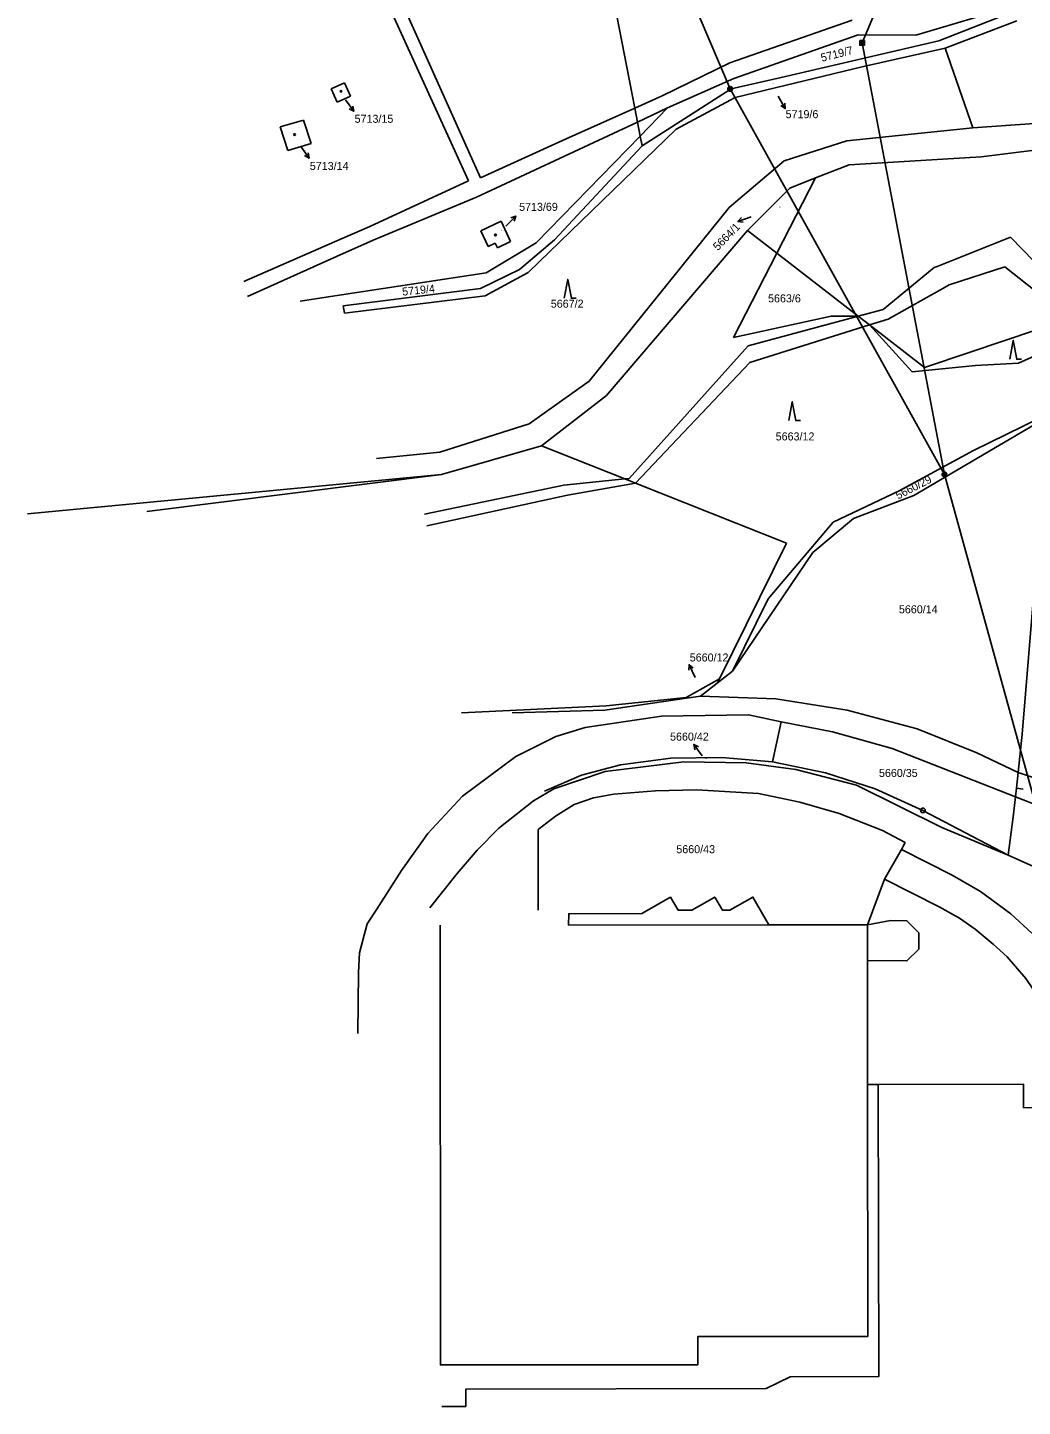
# Model space of a CAD drawing. Extents: x -735092 to -733385, y -1122435 to -1118992.
# Drawn here: x -734468.6 to -734257.4, y -1121713.2 to -1121420.4 of the extents above; entities that cross this region are included whole.
import ezdxf

# ---------------------------------------------------------------- set-up
doc = ezdxf.new("R2010")
doc.units = 0
for name, color, linetype in [('Vrstva 1', 7, 'Continuous'), ('Vrstva 12', 7, 'Continuous'), ('Vrstva 16', 7, 'Continuous'), ('Vrstva 18', 7, 'Continuous'), ('Vrstva 19', 7, 'Continuous'), ('Vrstva 25', 7, 'Continuous'), ('Vrstva 4', 7, 'Continuous')]:
    doc.layers.add(name, color=color, linetype=linetype)

msp = doc.modelspace()

# ---------------------------------------------------------------- linework, layer by layer
at = {"layer": 'Vrstva 1'}
for points in [[(-734349.15, -1121388.78), (-734339.7, -1121437.49)], [(-734275.16, -1121423.2), (-734257.47, -1121416.25)], [(-734280.08, -1121421.99), (-734264.75, -1121417.51)], [(-734273.81, -1121424.78), (-734258.6, -1121419)], [(-734318.69, -1121431.23), (-734292.27, -1121421.91)], [(-734292.27, -1121421.91), (-734280.08, -1121421.99)], [(-734308.64, -1121431.03), (-734275.16, -1121423.2)], [(-734291.17, -1121428.66), (-734273.81, -1121424.78)], [(-734273.81, -1121424.78), (-734267.98, -1121441.72)], [(-734332.74, -1121437.47), (-734318.69, -1121431.23)], [(-734319.24, -1121433.44), (-734308.64, -1121431.03)], [(-734318.38, -1121435.28), (-734291.17, -1121428.66)], [(-734404.18, -1121433.41), (-734401.3, -1121432.16)], [(-734404.18, -1121433.41), (-734402.85, -1121436.26)], [(-734401.3, -1121432.16), (-734400.08, -1121434.96)], [(-734338.14, -1121445.53), (-734319.24, -1121433.44)], [(-734402.85, -1121436.26), (-734400.08, -1121434.96)], [(-734330.9, -1121441.98), (-734318.38, -1121435.28)], [(-734414.95, -1121441.5), (-734410.04, -1121440.04)], [(-734410.04, -1121440.04), (-734408.41, -1121444.99)], [(-734339.7, -1121437.49), (-734339.12, -1121440.46)], [(-734338.55, -1121443.43), (-734332.74, -1121437.47)], [(-734267.98, -1121441.72), (-734242.95, -1121439.92)], [(-734414.95, -1121441.5), (-734413.35, -1121446.48)], [(-734362.36, -1121472.44), (-734330.9, -1121441.98)], [(-734339.12, -1121440.46), (-734338.55, -1121443.43)], [(-734294.69, -1121444.45), (-734267.98, -1121441.72)], [(-734413.35, -1121446.48), (-734408.41, -1121444.99)], [(-734360.67, -1121466.13), (-734338.55, -1121443.43)], [(-734356.79, -1121465.51), (-734338.14, -1121445.53)], [(-734338.55, -1121443.43), (-734338.14, -1121445.53)], [(-734307.98, -1121448.73), (-734294.69, -1121444.45)], [(-734266.17, -1121447.84), (-734241.91, -1121444.82)], [(-734319.67, -1121458.62), (-734307.98, -1121448.73)], [(-734294.18, -1121449.55), (-734274.31, -1121448.34)], [(-734274.31, -1121448.34), (-734266.17, -1121447.84)], [(-734301.34, -1121452.34), (-734294.18, -1121449.55)], [(-734315.8, -1121463.5), (-734306.83, -1121454.48)], [(-734309.55, -1121468.33), (-734301.34, -1121452.34)], [(-734306.83, -1121454.48), (-734301.34, -1121452.34)], [(-734349.38, -1121495.46), (-734319.67, -1121458.62)], [(-734372.41, -1121463.58), (-734368.05, -1121461.54)], [(-734372.41, -1121463.58), (-734370.86, -1121466.9)], [(-734368.05, -1121461.54), (-734366.09, -1121465.83)], [(-734345.71, -1121498.53), (-734315.8, -1121463.5)], [(-734315.8, -1121463.5), (-734309.55, -1121468.33)], [(-734371.25, -1121472.5), (-734360.67, -1121466.13)], [(-734370.86, -1121466.9), (-734369.34, -1121466.19)], [(-734369.34, -1121466.19), (-734368.88, -1121467.18)], [(-734368.88, -1121467.18), (-734366.09, -1121465.83)], [(-734364.15, -1121471.81), (-734356.79, -1121465.51)], [(-734318.74, -1121486.22), (-734309.55, -1121468.33)], [(-734309.55, -1121468.33), (-734292.3, -1121481.68)], [(-734258.24, -1121491.64), (-734205.71, -1121468.15)], [(-734372.43, -1121475.84), (-734364.15, -1121471.81)], [(-734371.48, -1121477.36), (-734362.36, -1121472.44)], [(-734401.93, -1121477.16), (-734371.25, -1121472.5)], [(-734410.73, -1121478.5), (-734401.93, -1121477.16)], [(-734401.61, -1121479.49), (-734372.43, -1121475.84)], [(-734401.34, -1121481.02), (-734371.48, -1121477.36)], [(-734401.61, -1121479.49), (-734401.34, -1121481.02)], [(-734318.74, -1121486.22), (-734298.05, -1121481.67)], [(-734298.05, -1121481.67), (-734292.3, -1121481.68)], [(-734292.3, -1121481.68), (-734289.88, -1121483.55)], [(-734289.88, -1121483.55), (-734278.19, -1121492.59)], [(-734289.88, -1121483.55), (-734280.82, -1121493.52)], [(-734268.53, -1121489.33), (-734247.34, -1121482.19)], [(-734278.19, -1121492.59), (-734268.53, -1121489.33)], [(-734280.82, -1121493.52), (-734267.42, -1121492.2)], [(-734267.42, -1121492.2), (-734258.24, -1121491.64)], [(-734362.16, -1121504.55), (-734349.38, -1121495.46)], [(-734359.48, -1121509.25), (-734345.71, -1121498.53)], [(-734267.79, -1121510.2), (-734246.88, -1121499.93)], [(-734381.11, -1121510.56), (-734362.16, -1121504.55)], [(-734280.5, -1121519.77), (-734250.99, -1121502.46)], [(-734380.73, -1121515.34), (-734359.48, -1121509.25)], [(-734341.83, -1121516.26), (-734359.48, -1121509.25)], [(-734283.58, -1121518.75), (-734267.79, -1121510.2)], [(-734394.55, -1121511.94), (-734381.11, -1121510.56)], [(-734468.59, -1121523.7), (-734380.73, -1121515.34)], [(-734443.26, -1121523.2), (-734380.73, -1121515.34)], [(-734339.57, -1121517.16), (-734341.83, -1121516.26)], [(-734307.51, -1121529.89), (-734339.57, -1121517.16)], [(-734297.58, -1121525.47), (-734283.58, -1121518.75)], [(-734293.26, -1121524.66), (-734280.5, -1121519.77)], [(-734301.92, -1121531.85), (-734293.26, -1121524.66)], [(-734311.37, -1121541.69), (-734297.58, -1121525.47)], [(-734307.51, -1121529.89), (-734321.74, -1121558.69)], [(-734318.95, -1121557.11), (-734301.92, -1121531.85)], [(-734257.51, -1121570.49), (-734254.71, -1121537.05)], [(-734318.95, -1121557.11), (-734311.37, -1121541.69)], [(-734322.21, -1121559.64), (-734318.95, -1121557.11)], [(-734321.74, -1121558.69), (-734328.78, -1121562.68)], [(-734325.75, -1121562.39), (-734322.21, -1121559.64)], [(-734321.74, -1121558.69), (-734322.21, -1121559.64)], [(-734346.05, -1121565.35), (-734328.74, -1121562.83)], [(-734345.82, -1121564.42), (-734328.78, -1121562.68)], [(-734328.78, -1121562.68), (-734328.74, -1121562.83)], [(-734328.74, -1121562.83), (-734325.75, -1121562.39)], [(-734325.75, -1121562.39), (-734309.81, -1121562.95)], [(-734309.81, -1121562.95), (-734294.64, -1121565.35)], [(-734376.5, -1121565.91), (-734345.82, -1121564.42)], [(-734365.71, -1121565.92), (-734346.05, -1121565.35)], [(-734294.64, -1121565.35), (-734279.8, -1121569.32)], [(-734398.49, -1121634.05), (-734398.38, -1121621.09), (-734398.13, -1121616.93), (-734396.55, -1121610.72), (-734394.43, -1121607.65), (-734389.24, -1121599.39), (-734383.62, -1121591.57), (-734376.3, -1121583.61), (-734364.93, -1121575.22), (-734356.5, -1121570.94), (-734350.27, -1121569.04), (-734334.01, -1121566.65), (-734315.56, -1121566.32), (-734308.66, -1121567.84)], [(-734308.66, -1121567.84), (-734310.52, -1121576.35)], [(-734308.66, -1121567.84), (-734297.75, -1121569.94)], [(-734297.75, -1121569.94), (-734285.12, -1121573.54)], [(-734279.8, -1121569.32), (-734267.14, -1121574.4)], [(-734258.37, -1121578.58), (-734257.51, -1121570.49)], [(-734285.12, -1121573.54), (-734258.92, -1121583.76)], [(-734267.14, -1121574.4), (-734258.37, -1121578.58)], [(-734383.23, -1121607.35), (-734377.43, -1121600.06), (-734373.19, -1121595.12), (-734368.55, -1121590.43), (-734361.24, -1121584.6), (-734356.88, -1121582.09), (-734346, -1121578.37), (-734329.28, -1121576.34), (-734316.06, -1121576.54), (-734305.5, -1121577.99), (-734292.68, -1121581.32), (-734274.51, -1121590.26), (-734260.48, -1121596.14)], [(-734351.02, -1121579.15), (-734342.73, -1121576.96)], [(-734342.73, -1121576.96), (-734332.03, -1121575.58)], [(-734332.03, -1121575.58), (-734321.27, -1121575.39)], [(-734321.27, -1121575.39), (-734310.52, -1121576.35)], [(-734310.52, -1121576.35), (-734299.24, -1121578.64)], [(-734358.91, -1121582.55), (-734351.02, -1121579.15)], [(-734299.24, -1121578.64), (-734288.69, -1121582.07)], [(-734258.73, -1121581.96), (-734258.37, -1121578.58)], [(-734258.37, -1121578.58), (-734249.47, -1121581.56)], [(-734287.11, -1121590.92), (-734296.33, -1121587.29), (-734304.7, -1121584.88), (-734313.46, -1121583.05), (-734326.61, -1121582.28), (-734335.32, -1121582.49), (-734344.13, -1121583.21), (-734348.48, -1121583.96), (-734352.61, -1121585.42), (-734356.54, -1121587.88), (-734360.24, -1121590.73), (-734360.25, -1121607.84)], [(-734288.69, -1121582.07), (-734278.56, -1121586.65)], [(-734258.92, -1121583.76), (-734258.73, -1121581.96)], [(-734258.73, -1121581.96), (-734257.25, -1121582.17)], [(-734278.56, -1121586.65), (-734260.48, -1121596.14)], [(-734259.37, -1121587.99), (-734258.92, -1121583.76)], [(-734239.04, -1121591.56), (-734250.41, -1121587.1), (-734258.92, -1121583.76)], [(-734260.48, -1121596.14), (-734259.37, -1121587.99)], [(-734283.11, -1121594.94), (-734282.33, -1121593.48), (-734287.11, -1121590.92)], [(-734286.69, -1121601.25), (-734283.11, -1121594.94)], [(-734255.46, -1121612.7), (-734259.88, -1121608.64), (-734266.37, -1121603.89), (-734272.34, -1121600.44), (-734283.11, -1121594.94)], [(-734260.48, -1121596.14), (-734244.32, -1121603.39)], [(-734290.34, -1121610.94), (-734286.69, -1121601.25)], [(-734228.33, -1121668.41), (-734229.97, -1121663.59), (-734231.6, -1121659.97), (-734233.6, -1121656.46), (-734256.7, -1121622.36), (-734260.67, -1121617.77), (-734263.66, -1121615.04), (-734267.46, -1121611.87), (-734270.82, -1121609.57), (-734275.11, -1121607.14), (-734286.69, -1121601.25)], [(-734353.75, -1121610.99), (-734353.74, -1121608.6), (-734338.21, -1121608.57), (-734332.14, -1121605.05), (-734330.5, -1121607.86), (-734327.61, -1121607.86), (-734322.73, -1121605.06), (-734321.1, -1121607.81), (-734319.54, -1121607.81), (-734314.65, -1121605.07), (-734311.26, -1121610.96)], [(-734290.34, -1121610.94), (-734285.42, -1121610.04), (-734281.97, -1121610.09), (-734279.43, -1121612.62), (-734279.4, -1121616.12), (-734281.94, -1121618.62), (-734290.34, -1121618.56)], [(-734311.26, -1121610.96), (-734290.34, -1121610.94)], [(-734290.34, -1121618.56), (-734290.32, -1121644.85)], [(-734380.66, -1121713.23), (-734375.6, -1121713.23), (-734375.57, -1121709.54), (-734311.86, -1121709.4), (-734306.77, -1121706.93), (-734287.95, -1121706.9), (-734288.03, -1121644.88)], [(-734290.32, -1121644.85), (-734288.03, -1121644.88)], [(-734288.03, -1121644.88), (-734257.21, -1121644.81), (-734257.18, -1121649.81), (-734246.96, -1121649.77), (-734245.94, -1121649.91), (-734241.66, -1121651.41), (-734239.64, -1121652.94), (-734239, -1121653.7), (-734236.21, -1121658.03), (-734235.13, -1121660.74), (-734234.86, -1121661.94), (-734234.52, -1121663.75), (-734234.44, -1121708.07)]]:
    msp.add_lwpolyline(points, dxfattribs=at)
at = {"layer": 'Vrstva 12'}
for points in [[(-734291.48, -1121423.67), (-734230.19, -1121277.82)], [(-734319.48, -1121433.41), (-734360.81, -1121336.42)], [(-734291.48, -1121423.67), (-734273.98, -1121515.29)], [(-734319.48, -1121433.41), (-734273.98, -1121515.29)], [(-734273.98, -1121515.29), (-734253.95, -1121587.93)]]:
    msp.add_lwpolyline(points, dxfattribs=at)
at = {"layer": 'Vrstva 25'}
for points in [[(-734291.98, -1121423.17), (-734290.98, -1121423.17), (-734290.98, -1121424.17), (-734291.98, -1121424.17), (-734291.98, -1121423.17)], [(-734291.78, -1121423.37), (-734291.18, -1121423.37), (-734291.18, -1121423.97), (-734291.78, -1121423.97), (-734291.78, -1121423.37)], [(-734291.58, -1121423.57), (-734291.38, -1121423.57), (-734291.38, -1121423.77), (-734291.58, -1121423.77), (-734291.58, -1121423.57)], [(-734401.15, -1121435.74), (-734399.374, -1121438.157)], [(-734399.564, -1121437.055), (-734399.374, -1121438.157), (-734400.369, -1121437.647)], [(-734309.27, -1121434.98), (-734307.789, -1121437.588)], [(-734307.848, -1121436.472), (-734307.789, -1121437.588), (-734308.717, -1121436.965)], [(-734410.6, -1121445.69), (-734408.816, -1121448.101)], [(-734409.009, -1121447), (-734408.816, -1121448.101), (-734409.813, -1121447.595)], [(-734367.1, -1121462.54), (-734364.979, -1121460.419)], [(-734366.04, -1121460.773), (-734364.979, -1121460.419), (-734365.333, -1121461.48)], [(-734314.99, -1121460.62), (-734317.839, -1121461.557)], [(-734316.733, -1121461.719), (-734317.839, -1121461.557), (-734317.046, -1121460.769)], [(-734354.68, -1121477.89), (-734353.93, -1121473.89), (-734353.18, -1121477.89), (-734352.18, -1121477.89)], [(-734260.13, -1121490.83), (-734259.38, -1121486.83), (-734258.63, -1121490.83), (-734257.63, -1121490.83)], [(-734307.05, -1121503.87), (-734306.3, -1121499.87), (-734305.55, -1121503.87), (-734304.55, -1121503.87)], [(-734328.223, -1121556.854), (-734328.197, -1121555.736), (-734327.319, -1121556.428)], [(-734326.92, -1121558.45), (-734328.197, -1121555.736)], [(-734325.42, -1121575.09), (-734327.162, -1121572.648)], [(-734326.988, -1121573.753), (-734327.162, -1121572.648), (-734326.174, -1121573.172)]]:
    msp.add_lwpolyline(points, dxfattribs=at)
for centre, radius in [((-734402.08, -1121433.95), 0.175), ((-734319.48, -1121433.41), 0.5), ((-734319.48, -1121433.41), 0.3), ((-734319.48, -1121433.41), 0.15), ((-734411.93, -1121443.12), 0.175), ((-734369.28, -1121464.43), 0.175), ((-734273.98, -1121515.29), 0.5), ((-734273.98, -1121515.29), 0.3), ((-734273.98, -1121515.29), 0.15), ((-734278.56, -1121586.65), 0.5), ((-734278.56, -1121586.65), 0.032)]:
    msp.add_circle(centre, radius, dxfattribs=at)
at = {"layer": 'Vrstva 4'}
for points in [[(-734412.3, -1121371.06), (-734374.98, -1121452.93)], [(-734399.71, -1121391.47), (-734372.45, -1121452.34)], [(-734319.54, -1121427.87), (-734293.59, -1121418.86)], [(-734333.91, -1121434.89), (-734319.54, -1121427.87)], [(-734339.7, -1121437.49), (-734333.91, -1121434.89)], [(-734354.29, -1121444.05), (-734339.7, -1121437.49)], [(-734339.12, -1121440.46), (-734332.74, -1121437.47)], [(-734373.29, -1121456.43), (-734339.12, -1121440.46)], [(-734372.45, -1121452.34), (-734354.29, -1121444.05)], [(-734395.97, -1121462.64), (-734374.98, -1121452.93)], [(-734395.26, -1121465.58), (-734373.29, -1121456.43)], [(-734403.42, -1121465.9), (-734395.97, -1121462.64)], [(-734422.67, -1121474.32), (-734403.42, -1121465.9)], [(-734403, -1121469.05), (-734395.26, -1121465.58)], [(-734275.56, -1121471.11), (-734259.99, -1121464.89)], [(-734259.99, -1121464.89), (-734244.98, -1121480.36)], [(-734421.94, -1121477.54), (-734403, -1121469.05)], [(-734286.99, -1121480.24), (-734276.17, -1121471.35)], [(-734276.17, -1121471.35), (-734275.56, -1121471.11)], [(-734273.01, -1121475.06), (-734261.19, -1121471.19)], [(-734261.19, -1121471.19), (-734247.34, -1121482.19)], [(-734273.85, -1121475.53), (-734273.01, -1121475.06)], [(-734285.91, -1121482.3), (-734273.85, -1121475.53)], [(-734292.3, -1121481.68), (-734286.99, -1121480.24)], [(-734315.65, -1121488.02), (-734292.3, -1121481.68)], [(-734315.29, -1121491.55), (-734289.88, -1121483.55)], [(-734289.88, -1121483.55), (-734285.91, -1121482.3)], [(-734340.91, -1121516.17), (-734315.65, -1121488.02)], [(-734339.57, -1121517.16), (-734315.29, -1121491.55)], [(-734354.77, -1121517.59), (-734341.83, -1121516.26)], [(-734341.83, -1121516.26), (-734340.91, -1121516.17)], [(-734384.36, -1121523.74), (-734354.77, -1121517.59)], [(-734354, -1121519.69), (-734339.57, -1121517.16)], [(-734383.82, -1121526.22), (-734354, -1121519.69)], [(-734290.32, -1121644.85), (-734290.28, -1121698.35), (-734326.3, -1121698.38), (-734326.3, -1121704.37), (-734380.98, -1121704.42), (-734381.01, -1121611.01)], [(-734353.75, -1121610.99), (-734311.26, -1121610.96)], [(-734290.34, -1121610.94), (-734290.34, -1121618.56)]]:
    msp.add_lwpolyline(points, dxfattribs=at)

# ---------------------------------------------------------------- texts
at = {"layer": 'Vrstva 16'}
for s, p in [('5713/15', (-734399.18, -1121440.62)), ('5719/6', (-734307.7, -1121439.64)), ('5713/14', (-734408.69, -1121450.64)), ('5713/69', (-734364.27, -1121459.32)), ('5660/12', (-734328.05, -1121555.02)), ('5660/42', (-734332.228, -1121571.83))]:
    msp.add_text(s, height=1.7, dxfattribs=at).set_placement(p)
msp.add_text('5664/1', height=1.7, rotation=45.60036, dxfattribs=at).set_placement((-734322.08, -1121467.878))
at = {"layer": 'Vrstva 18'}
for s, rotation, p in [('5719/7', 14.20011, (-734300.006, -1121427.668)), ('5719/4', 5.80005, (-734388.992, -1121477.341)), ('5660/29', 27.20022, (-734283.824, -1121520.651))]:
    msp.add_text(s, height=1.7, rotation=rotation, dxfattribs=at).set_placement(p)
for s, height, p in [('5719/6', 0.1, (-734310.47, -1121432.32)), ('5664/1', 0.1, (-734309.1, -1121458.55)), ('5667/2', 1.7, (-734357.54, -1121479.89)), ('5663/6', 1.7, (-734311.43, -1121478.76)), ('5663/12', 1.7, (-734309.808, -1121508.08)), ('5660/14', 1.7, (-734283.65, -1121544.79)), ('5660/12', 0.1, (-734325.34, -1121561.19)), ('5660/42', 0.1, (-734324.891, -1121575.7)), ('5660/35', 1.7, (-734287.888, -1121579.55)), ('5660/43', 1.7, (-734330.898, -1121595.74))]:
    msp.add_text(s, height=height, dxfattribs=at).set_placement(p)
at = {"layer": 'Vrstva 19'}
for s, p in [('5713/15', (-734401.71, -1121434.51)), ('5713/14', (-734411.3, -1121444.27)), ('5713/69', (-734368.13, -1121463.57))]:
    msp.add_text(s, height=0.1, dxfattribs=at).set_placement(p)

doc.saveas('drawing.dxf')
